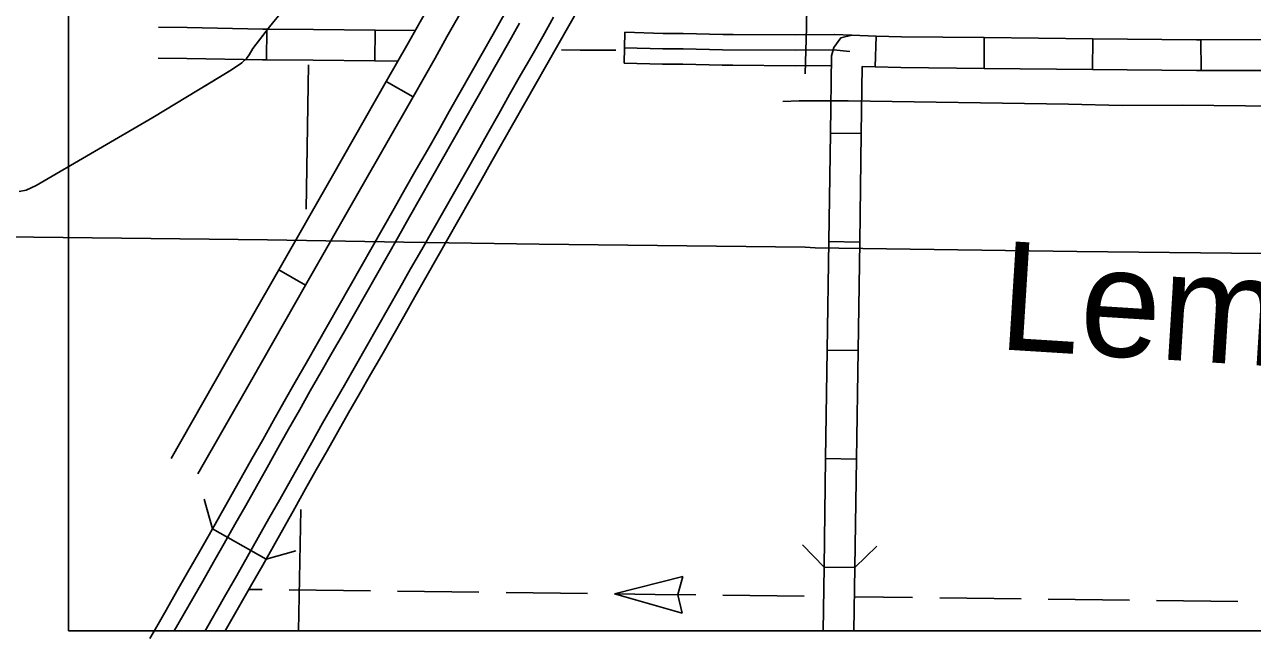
# Model space of a CAD drawing. Extents: x 1366406 to 1373462, y 376856 to 381998.
# Drawn here: x 1368987.2 to 1369084, y 379480 to 379528.4 of the extents above; entities that cross this region are included whole.
import ezdxf

# ---------------------------------------------------------------- set-up
doc = ezdxf.new("R2010")
doc.units = 0
for name, color, linetype in [('19', 7, 'Continuous'), ('24', 7, 'Continuous'), ('31', 7, 'Continuous'), ('32', 7, 'Continuous'), ('38', 7, 'Continuous'), ('39', 7, 'Continuous'), ('43', 7, 'Continuous'), ('45', 7, 'Continuous'), ('5', 7, 'Continuous'), ('R_No Plot', 7, 'Continuous')]:
    doc.layers.add(name, color=color, linetype=linetype)

msp = doc.modelspace()

# ---------------------------------------------------------------- linework, layer by layer
at = {"layer": '19'}
for points in [[(1369012.718, 379497.784), (1369013.579, 379499.292), (1369014.449, 379500.802), (1369015.327, 379502.329), (1369016.198, 379503.862), (1369017.067, 379505.389), (1369017.936, 379506.916), (1369018.806, 379508.444), (1369019.677, 379509.974), (1369020.546, 379511.503), (1369021.414, 379513.031), (1369022.281, 379514.558), (1369023.15, 379516.084), (1369024.019, 379517.613), (1369024.888, 379519.144), (1369025.753, 379520.673), (1369026.616, 379522.197), (1369027.483, 379523.72), (1369028.353, 379525.248), (1369029.22, 379526.777), (1369030.087, 379528.301), (1369030.954, 379529.829)], [(1369024.994, 379529.177), (1369024.128, 379527.649), (1369023.259, 379526.125), (1369022.39, 379524.596), (1369021.524, 379523.067), (1369020.66, 379521.54), (1369019.793, 379520.013), (1369018.926, 379518.487), (1369018.057, 379516.96), (1369017.188, 379515.432), (1369016.32, 379513.904), (1369015.453, 379512.377), (1369014.582, 379510.85), (1369013.712, 379509.32), (1369012.842, 379507.791), (1369011.973, 379506.264), (1369011.108, 379504.742), (1369010.236, 379503.226), (1369009.363, 379501.71), (1369008.498, 379500.194)], [(1369028.89, 379528.982), (1369028.023, 379527.457), (1369027.156, 379525.929), (1369026.286, 379524.402), (1369025.419, 379522.877), (1369024.555, 379521.351), (1369023.69, 379519.823), (1369022.822, 379518.293), (1369021.953, 379516.765), (1369021.084, 379515.238), (1369020.217, 379513.711), (1369019.349, 379512.183), (1369018.48, 379510.655), (1369017.609, 379509.126), (1369016.739, 379507.597), (1369015.87, 379506.07), (1369015.001, 379504.542), (1369014.132, 379503.013), (1369013.255, 379501.489), (1369012.385, 379499.977), (1369011.523, 379498.467)], [(1369009.693, 379499.51), (1369010.558, 379501.025), (1369011.43, 379502.539), (1369012.303, 379504.058), (1369013.17, 379505.583), (1369014.039, 379507.111), (1369014.908, 379508.639), (1369015.779, 379510.168), (1369016.649, 379511.696), (1369017.518, 379513.224), (1369018.386, 379514.752), (1369019.254, 379516.28), (1369020.123, 379517.806), (1369020.991, 379519.333), (1369021.858, 379520.861), (1369022.722, 379522.388), (1369023.587, 379523.917), (1369024.456, 379525.444), (1369025.325, 379526.969), (1369026.191, 379528.497)], [(1369008.498, 379500.194), (1369007.638, 379498.678), (1369006.785, 379497.171), (1369005.935, 379495.666), (1369005.088, 379494.16), (1369004.245, 379492.66), (1369003.397, 379491.162), (1369002.553, 379489.665), (1369001.707, 379488.173), (1369000.862, 379486.684), (1369000.013, 379485.197), (1368999.163, 379483.711), (1368998.317, 379482.228), (1368997.476, 379480.749), (1368997.046, 379479.995)], [(1368998.962, 379480.587), (1369001.208, 379484.514), (1369002.059, 379486.002), (1369002.905, 379487.493), (1369003.752, 379488.988), (1369004.596, 379490.485), (1369005.445, 379491.983), (1369006.288, 379493.485), (1369007.134, 379494.99), (1369007.984, 379496.493), (1369008.836, 379498), (1369009.693, 379499.51)], [(1369011.523, 379498.467), (1369010.668, 379496.961), (1369009.817, 379495.456), (1369008.969, 379493.956), (1369008.124, 379492.453), (1369007.279, 379490.949), (1369006.43, 379489.449), (1369005.585, 379487.951), (1369004.737, 379486.455), (1369003.889, 379484.96), (1369003.037, 379483.469), (1369001.388, 379480.587)], [(1369002.977, 379480.587), (1369005.085, 379484.279), (1369005.935, 379485.775), (1369006.784, 379487.274), (1369007.628, 379488.771), (1369008.478, 379490.272), (1369009.325, 379491.779), (1369010.168, 379493.28), (1369011.015, 379494.778), (1369011.867, 379496.283), (1369012.718, 379497.784)]]:
    msp.add_lwpolyline(points, dxfattribs=at)
at = {"layer": '31'}
for p, q in [((1369015.687, 379523.9), (1369017.797, 379522.694)), ((1369009.312, 379507.84), (1369007.202, 379509.045)), ((1369007.202, 379509.045), (1369007.202, 379509.045))]:
    msp.add_line(p, q, dxfattribs=at)
for points in [[(1369019.909, 379531.339), (1369018.354, 379528.62), (1369017.424, 379526.94), (1369015.687, 379523.9)], [(1369022.018, 379530.133), (1369020.472, 379527.428), (1369019.542, 379525.748), (1369017.797, 379522.694)], [(1369011.444, 379516.473), (1369015.687, 379523.9)], [(1369017.797, 379522.694), (1369013.554, 379515.267)], [(1369007.202, 379509.045), (1369011.444, 379516.473)], [(1369013.554, 379515.267), (1369009.312, 379507.84)], [(1369137.599, 379507.737), (1369135.945, 379507.727), (1369107.636, 379509.344), (1369092.111, 379510.274), (1369070.155, 379510.516), (1369049.519, 379510.794), (1369048.723, 379510.844), (1369027.739, 379511.081), (1369017.078, 379511.239), (1369006.314, 379511.418), (1368964.812, 379511.9), (1368961.562, 379511.899), (1368960.024, 379511.92)], [(1369007.202, 379509.045), (1369002.959, 379501.618)], [(1369009.312, 379507.84), (1369005.069, 379500.413)], [(1369002.959, 379501.618), (1368998.716, 379494.191)], [(1369005.069, 379500.413), (1369000.826, 379492.986)]]:
    msp.add_lwpolyline(points, dxfattribs=at)
at = {"layer": '32'}
for p, q in [((1369006.263, 379528.04), (1369006.243, 379525.61)), ((1369014.819, 379527.955), (1369014.792, 379525.525)), ((1369054.335, 379527.494), (1369054.264, 379525.065)), ((1369062.864, 379527.367), (1369062.839, 379524.938)), ((1369071.418, 379527.278), (1369071.392, 379524.848)), ((1369079.955, 379527.193), (1369079.961, 379524.763)), ((1369050.729, 379519.836), (1369053.159, 379519.8)), ((1369050.601, 379511.284), (1369053.031, 379511.247)), ((1369050.473, 379502.731), (1369052.903, 379502.695)), ((1369050.345, 379494.178), (1369052.775, 379494.142)), ((1369050.217, 379485.626), (1369052.647, 379485.589))]:
    msp.add_line(p, q, dxfattribs=at)
for points in [[(1369351.477, 379599.859), (1369266.314, 379603.284), (1369179.027, 379605.104), (1369174.991, 379605.384), (1369164.74, 379605.832), (1369157.808, 379606.317), (1369154.033, 379606.425), (1369137.359, 379607.358), (1369114.782, 379608.629), (1369109.701, 379608.871), (1369095.64, 379609.673), (1369092.113, 379609.862), (1369088.166, 379609.982), (1369077.625, 379609.956), (1369054.334, 379610.201), (1369050.572, 379610.31), (1369050.287, 379610.244), (1369050.134, 379610.029), (1369050.06, 379609.754), (1369048.839, 379528.174), (1369048.723, 379524.501)], [(1369006.263, 379528.04), (1369005.947, 379528.042), (1368999.991, 379528.156), (1368997.717, 379528.187)], [(1369014.819, 379527.955), (1369009.934, 379528.009), (1369006.263, 379528.04)], [(1369017.966, 379527.92), (1369014.819, 379527.955)], [(1369054.335, 379527.494), (1369052.422, 379527.55), (1369051.538, 379527.344), (1369050.989, 379526.576), (1369050.82, 379525.942), (1369050.729, 379519.836)], [(1369062.864, 379527.367), (1369056.331, 379527.436), (1369054.335, 379527.494)], [(1369071.418, 379527.278), (1369062.864, 379527.367)], [(1369079.955, 379527.193), (1369079.603, 379527.192), (1369071.418, 379527.278)], [(1369088.509, 379527.213), (1369079.955, 379527.193)], [(1369006.243, 379525.61), (1369005.913, 379525.612), (1368999.952, 379525.726), (1368997.684, 379525.757)], [(1369014.792, 379525.525), (1369009.911, 379525.579), (1369006.243, 379525.61)], [(1369016.604, 379525.505), (1369014.792, 379525.525)], [(1369054.264, 379525.065), (1369053.238, 379525.095), (1369053.159, 379519.8)], [(1369062.839, 379524.938), (1369056.283, 379525.006), (1369054.264, 379525.065)], [(1369071.392, 379524.848), (1369062.839, 379524.938)], [(1369079.961, 379524.763), (1369079.593, 379524.762), (1369071.392, 379524.848)], [(1369088.514, 379524.783), (1369079.961, 379524.763)], [(1369050.729, 379519.836), (1369050.601, 379511.284)], [(1369053.159, 379519.8), (1369053.031, 379511.247)], [(1369050.601, 379511.284), (1369050.473, 379502.731)], [(1369053.031, 379511.247), (1369052.903, 379502.695)], [(1369050.473, 379502.731), (1369050.345, 379494.178)], [(1369052.903, 379502.695), (1369052.775, 379494.142)], [(1369050.345, 379494.178), (1369050.217, 379485.626)], [(1369052.775, 379494.142), (1369052.647, 379485.589)], [(1369050.217, 379485.626), (1369050.142, 379480.587)], [(1369052.647, 379485.589), (1369052.572, 379480.587)]]:
    msp.add_lwpolyline(points, dxfattribs=at)
at = {"layer": '38'}
for points in [[(1369050.217, 379485.626), (1369048.525, 379487.37)], [(1369054.391, 379487.282), (1369052.647, 379485.589)]]:
    msp.add_lwpolyline(points, dxfattribs=at)
at = {"layer": '39'}
for p, q in [((1369001.971, 379488.638), (1369001.323, 379490.98)), ((1369001.971, 379488.638), (1369006.199, 379486.241)), ((1369006.199, 379486.241), (1369008.541, 379486.889))]:
    msp.add_line(p, q, dxfattribs=at)
at = {"layer": '43'}
for p, q in [((1369033.687, 379483.504), (1369039.075, 379484.878)), ((1369039.075, 379484.878), (1369038.674, 379483.453)), ((1369033.687, 379483.504), (1369039.04, 379482)), ((1369039.04, 379482), (1369038.674, 379483.433))]:
    msp.add_line(p, q, dxfattribs=at)
for points in [[(1369033.358, 379537.884), (1369032.443, 379537.616), (1369028.487, 379536.747), (1369020.122, 379536.429), (1369016.352, 379536.302), (1369014.807, 379536.154), (1369014.456, 379536.089), (1369014.056, 379535.941), (1369013.735, 379535.678), (1369012.568, 379534.546), (1369010.09, 379532.072), (1369008.337, 379530.423), (1369007.554, 379529.528), (1369006.472, 379528.205), (1369005.172, 379526.506), (1369004.858, 379526.004), (1369004.666, 379525.712), (1369004.297, 379525.366), (1369003.487, 379524.832), (1368997.259, 379521.074), (1368988.055, 379515.709), (1368987.272, 379515.345), (1368986.722, 379515.228)], [(1369006.06, 379527.667), (1369005.172, 379526.506), (1369004.858, 379526.004), (1369004.666, 379525.712), (1369004.297, 379525.366), (1369003.487, 379524.832), (1369001.316, 379523.522)], [(1369145.131, 379522.141), (1369142.771, 379522.173), (1369141.442, 379522.239), (1369140.608, 379522.256), (1369138.033, 379521.674), (1369136.57, 379521.436), (1369135.321, 379521.404), (1369134.521, 379521.401), (1369133.103, 379521.454), (1369078.507, 379522.032), (1369073.734, 379522.025), (1369069.502, 379522.114), (1369052.12, 379522.371), (1369048.265, 379522.387), (1369046.96, 379522.343)], [(1369005.89, 379483.844), (1369004.846, 379483.859)], [(1369014.443, 379483.737), (1369008.028, 379483.815)], [(1369022.996, 379483.634), (1369016.581, 379483.711)], [(1369031.549, 379483.53), (1369025.134, 379483.608)], [(1369036.895, 379483.465), (1369033.687, 379483.504)], [(1369040.102, 379483.426), (1369036.895, 379483.465)], [(1369048.655, 379483.323), (1369042.24, 379483.4)], [(1369057.208, 379483.219), (1369052.612, 379483.275)], [(1369065.761, 379483.115), (1369059.346, 379483.193)], [(1369074.314, 379483.012), (1369067.899, 379483.089)], [(1369082.867, 379482.908), (1369076.452, 379482.986)]]:
    msp.add_lwpolyline(points, dxfattribs=at)
at = {"layer": '45'}
msp.add_line((1369034.449, 379525.355), (1369034.515, 379527.785), dxfattribs=at)
for points in [[(1369034.515, 379527.785), (1369037.525, 379527.703), (1369039.117, 379527.691), (1369042.229, 379527.625), (1369043.043, 379527.619)], [(1369043.043, 379527.619), (1369047.95, 379527.581), (1369051.018, 379527.607), (1369052.422, 379527.55)], [(1369034.482, 379526.57), (1369037.504, 379526.488), (1369039.1, 379526.476), (1369042.212, 379526.411), (1369047.95, 379526.366), (1369050.964, 379526.391), (1369052.26, 379526.265)], [(1369034.449, 379525.355), (1369037.483, 379525.273), (1369039.082, 379525.261), (1369042.194, 379525.196), (1369043.024, 379525.189)], [(1369043.024, 379525.189), (1369047.951, 379525.151), (1369050.809, 379525.175)]]:
    msp.add_lwpolyline(points, dxfattribs=at)
at = {"layer": '5'}
for points in [[(1369033.803, 379526.368), (1369030.976, 379526.381), (1369029.496, 379526.412)], [(1369009.355, 379513.839), (1369009.556, 379525.222)], [(1369008.769, 379480.587), (1369008.937, 379490.149)]]:
    msp.add_lwpolyline(points, dxfattribs=at)
at = {"layer": 'R_No Plot'}
for p, q in [((1368990.628, 379480.587), (1368990.628, 380368.166)), ((1369713.089, 379480.587), (1368990.628, 379480.587))]:
    msp.add_line(p, q, dxfattribs=at)

# ---------------------------------------------------------------- texts
at = {"layer": '24'}
msp.add_text('Lemsford', height=8.5536, rotation=356.41386, dxfattribs=at).set_placement((1369063.876, 379502.809))

doc.saveas('drawing.dxf')
